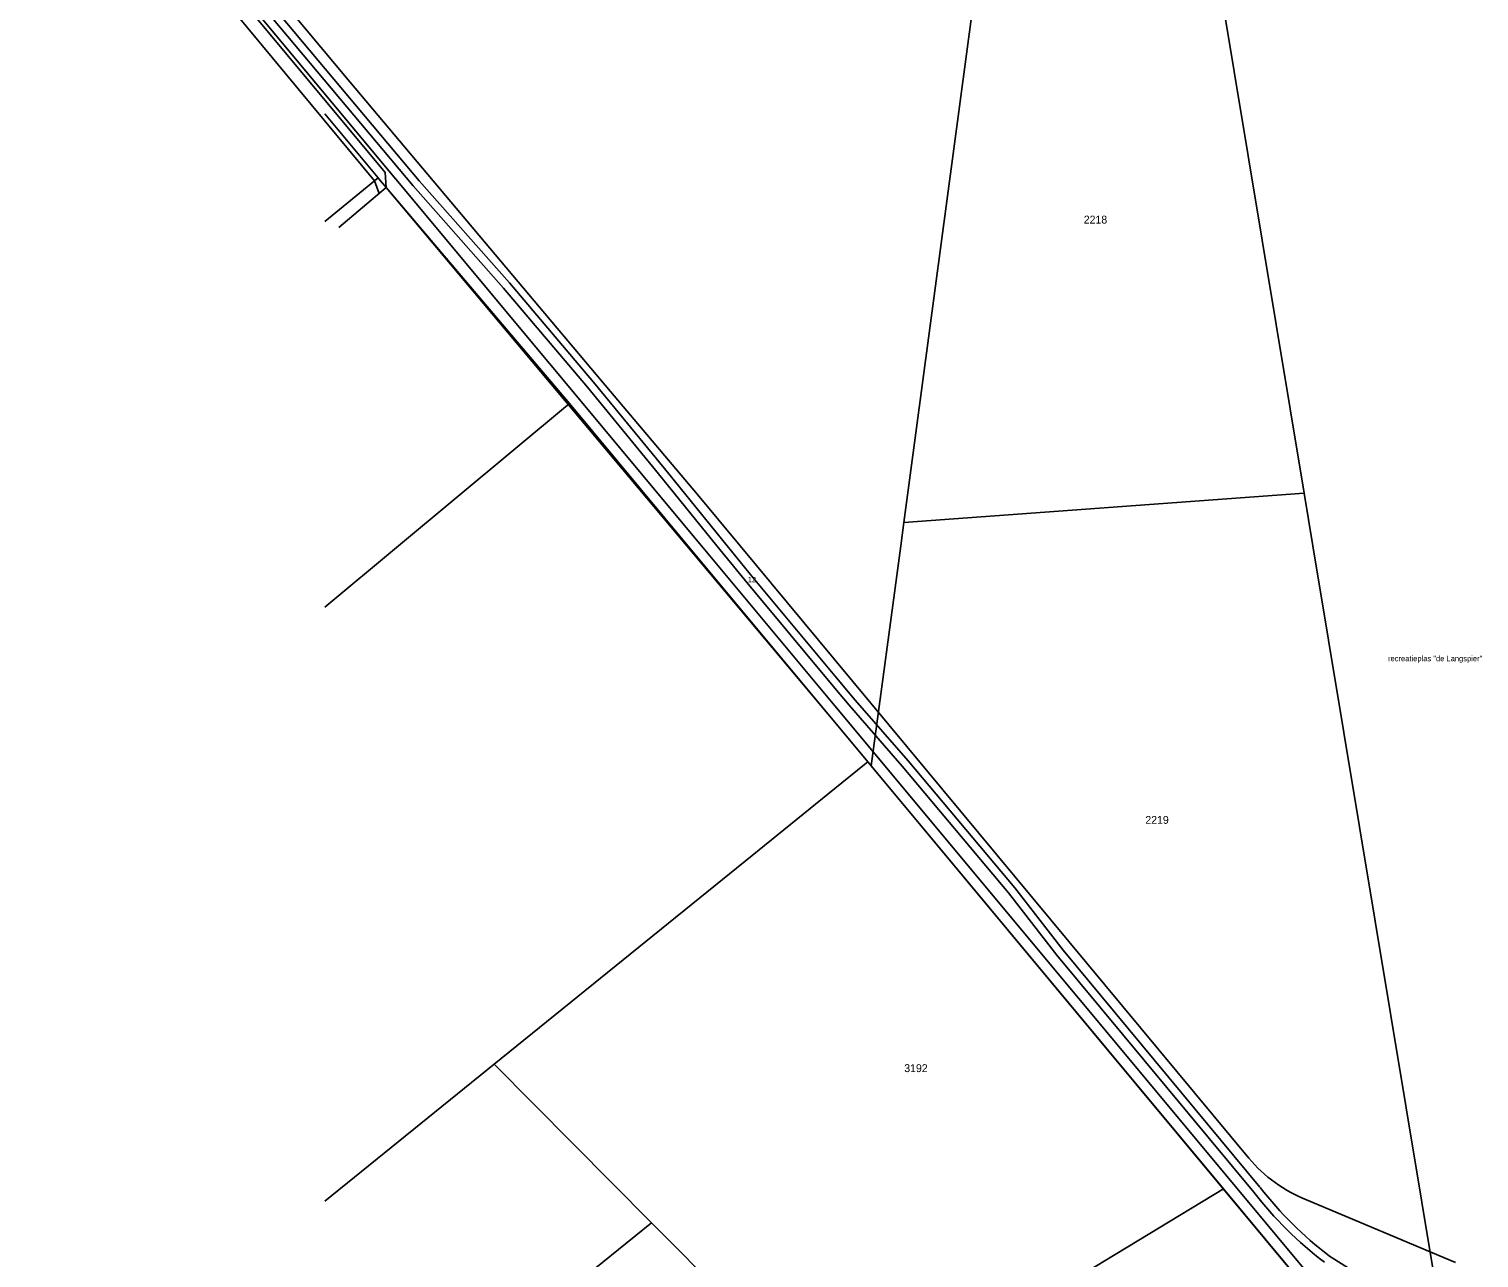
# Model space of a CAD drawing. Extents: x 148816 to 151297, y 399515 to 402500.
# Drawn here: x 148815.6 to 149147.4, y 401337.1 to 401618.2 of the extents above; entities that cross this region are included whole.
import ezdxf

# ---------------------------------------------------------------- set-up
doc = ezdxf.new("R2010")
doc.units = 0
for name, color, linetype in [('G01 perceelsgrens', 7, 'Continuous'), ('T04 Haag heg  [D] Gem', 7, 'Continuous'), ('T09 Insteek water  [D] Norm', 7, 'Continuous'), ('T09 Insteek water  [T] Norm', 7, 'Continuous'), ('V00 Kant verharding algemeen  [T] Norm', 7, 'Continuous'), ('Z01 perceelnummer', 7, 'Continuous'), ('Z19 Overige Tekst  [Tekst] Gem', 7, 'Continuous')]:
    doc.layers.add(name, color=color, linetype=linetype)

msp = doc.modelspace()

# ---------------------------------------------------------------- linework, layer by layer
at = {"layer": 'G01 perceelsgrens'}
for points in [[(149015.78, 401505.3), (149047.07, 401739.01), (149050.96, 401742.35)], [(149078.52, 401685.72), (149107.37, 401512.02)], [(148883.3, 401598.78), (148895.52, 401584.13)], [(148883.3, 401574.2), (148895.52, 401584.13)], [(148895.52, 401584.13), (148895.67, 401583.95), (148939.28, 401532.53)], [(148900.18, 401500), (148939.28, 401532.53)], [(148939.28, 401532.53), (148966.38, 401500)], [(149015.78, 401505.3), (149107.37, 401512.02)], [(149107.37, 401512.02), (149109.37, 401500)], [(149015.07, 401500), (149015.78, 401505.3)], [(148883.3, 401485.95), (148900.18, 401500)], [(148966.38, 401500), (149000, 401459.63)], [(149008.32, 401449.64), (149015.07, 401500)], [(149109.37, 401500), (149144.99, 401285.56)], [(149000, 401459.63), (149007.54, 401450.58)], [(149000, 401444.48), (149006.76, 401449.95), (149007.54, 401450.58)], [(149007.54, 401450.58), (149008.32, 401449.64)], [(149008.32, 401449.64), (149088.88, 401352.93)], [(148981.06, 401429.16), (149000, 401444.48)], [(148922.02, 401381.4), (148981.06, 401429.16)], [(148883.3, 401350.08), (148922.02, 401381.4)], [(148922.02, 401381.4), (148958.07, 401345.14)], [(149088.88, 401352.93), (149047.29, 401327.64), (149039.92, 401323.17)], [(149088.88, 401352.93), (149118.6, 401317.24)], [(148958.07, 401345.14), (148883.3, 401284.76)], [(148958.07, 401345.14), (148992.3, 401310.72)]]:
    msp.add_lwpolyline(points, dxfattribs=at)
at = {"layer": 'T04 Haag heg  [D] Gem'}
for p, q in [((148815.61, 401684.52), (148969.47, 401500)), ((148969.47, 401500), (149000, 401463.39)), ((149000, 401463.39), (149147.08, 401287))]:
    msp.add_line(p, q, dxfattribs=at)
at = {"layer": 'T09 Insteek water  [D] Norm'}
for p, q in [((148897.35, 401581.95), (148966.12, 401500)), ((148966.12, 401500), (149000, 401459.63)), ((149000, 401459.63), (149144.99, 401285.56))]:
    msp.add_line(p, q, dxfattribs=at)
at = {"layer": 'T09 Insteek water  [T] Norm'}
for p, q in [((148815.61, 401683.34), (148897.08, 401585.41)), ((148815.61, 401678.82), (148894.67, 401583.45)), ((148894.67, 401583.45), (148895.71, 401580.56)), ((148897.08, 401585.41), (148897.35, 401581.95)), ((148897.35, 401581.95), (148886.51, 401572.79))]:
    msp.add_line(p, q, dxfattribs=at)
for points in [[(148978.32, 401500), (148968.58, 401511.72), (148946.58, 401537.73), (148889.05, 401606.15), (148815.61, 401693.87)], [(149000, 401473.91), (148978.32, 401500)], [(149094.69, 401359.92), (149000, 401473.91)], [(149142.03, 401336.08), (149107.92, 401350.41)]]:
    msp.add_lwpolyline(points, dxfattribs=at)
msp.add_arc((149119.72, 401380.79), 32.58, 219.8144, 248.7685, dxfattribs=at)
at = {"layer": 'V00 Kant verharding algemeen  [T] Norm'}
for points in [[(148975.36, 401500), (148961.02, 401517.64), (148944.76, 401537.45), (148925.53, 401560.15), (148904.91, 401583.51), (148815.61, 401689.84)], [(148973.02, 401500), (148959.61, 401516.48), (148943.36, 401536.28), (148924.15, 401558.96), (148903.54, 401582.32), (148815.61, 401687.01)], [(149000, 401467.44), (148979.91, 401491.53), (148973.02, 401500)], [(149000, 401470.28), (148981.32, 401492.68), (148975.36, 401500)], [(149097.26, 401353.28), (149052.21, 401407.51), (149041.15, 401421.73), (149016.79, 401450.8), (149004.64, 401464.72), (149000, 401470.28)], [(149095.86, 401352.11), (149050.79, 401406.37), (149039.73, 401420.59), (149015.4, 401449.62), (149003.25, 401463.54), (149000, 401467.44)], [(149121.01, 401332.52), (149112.96, 401337.66)]]:
    msp.add_lwpolyline(points, dxfattribs=at)
for radius in [88.32, 86.5]:
    msp.add_arc((149165.6, 401406.31), radius, 217.8491, 232.6218, dxfattribs=at)

# ---------------------------------------------------------------- texts
at = {"layer": 'T04 Haag heg  [D] Gem'}
msp.add_text('12', height=1.25, dxfattribs=at).set_placement((148980.05, 401491.63))
at = {"layer": 'Z01 perceelnummer'}
for s, p in [('2218', (149056.94, 401573.71)), ('2219', (149071.03, 401436.4)), ('3192', (149015.87, 401379.61))]:
    msp.add_text(s, height=1.8, dxfattribs=at).set_placement(p)
at = {"layer": 'Z19 Overige Tekst  [Tekst] Gem'}
msp.add_text('recreatieplas "de Langspier"', height=1.25, dxfattribs=at).set_placement((149126.55, 401473.59))

doc.saveas('drawing.dxf')
